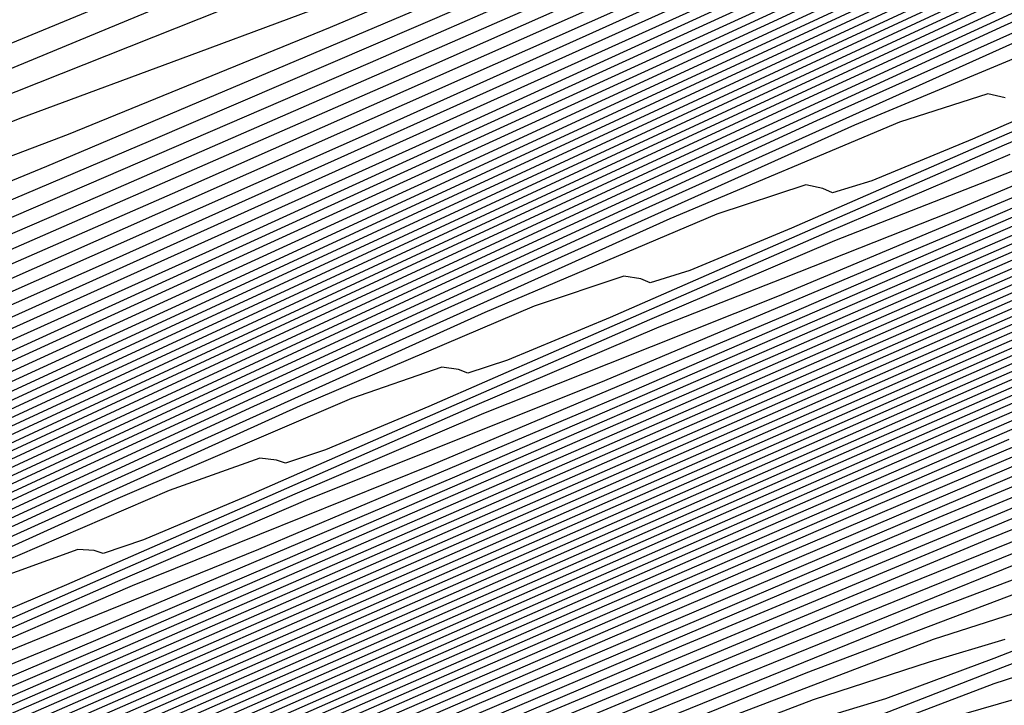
# Model space of a CAD drawing. Extents: x 3249832 to 3255657, y 13789405 to 13793316.
# Tile 446 of 656: x 3254722.84 to 3254727.08, y 13790599.49 to 13790602.44. Entities that reach past the tile are written whole.
import ezdxf

# ---------------------------------------------------------------- set-up
doc = ezdxf.new("R2010")
doc.units = 0
doc.header["$LTSCALE"] = 100
doc.header["$MEASUREMENT"] = 0
for name, color, linetype in [('GRATIO_CON', 10, 'CONTINUOUS'), ('GRATIO_ICON', 7, 'CONTINUOUS'), ('TARGETS_EAST', 7, 'CONTINUOUS')]:
    doc.layers.add(name, color=color, linetype=linetype)

# ---------------------------------------------------------------- blocks, each defined once
blk = doc.blocks.new('Gratio_032316_contours')
at = {"layer": 'GRATIO_CON', "color": 1, "linetype": 'Continuous', "flags": 128}
for points in [[(3254727.3538, 13790604.145), (3254726.6163, 13790603.8853), (3254725.1883, 13790603.3257), (3254722.7102, 13790602.3024), (3254719.8037, 13790601.083), (3254717.3362, 13790600.043), (3254715.9291, 13790599.4525), (3254715.2209, 13790599.1603), (3254714.6043, 13790598.9101), (3254713.6306, 13790598.5118), (3254712.4849, 13790598.0413), (3254711.511, 13790597.6409), (3254710.9655, 13790597.417), (3254710.7574, 13790597.3317), (3254710.7085, 13790597.3113), (3254710.6727, 13790597.295), (3254710.6313, 13790597.274), (3254710.5974, 13790597.2525), (3254710.5366, 13790597.2097), (3254710.2249, 13790597.0239), (3254709.3907, 13790596.5484), (3254707.8687, 13790595.6946), (3254705.9197, 13790594.6063), (3254703.9108, 13790593.4858)], [(3254728.191, 13790604.2665), (3254726.6217, 13790603.6047), (3254725.5273, 13790603.1622), (3254724.8569, 13790602.9162), (3254724.0988, 13790602.6397), (3254722.626, 13790602.0542), (3254720.0658, 13790600.9923), (3254717.0614, 13790599.7295), (3254714.5102, 13790598.6523)], [(3254729.0066, 13790604.5465), (3254726.9941, 13790603.6801), (3254725.3994, 13790603.0068), (3254724.288, 13790602.5551), (3254723.6084, 13790602.3019), (3254722.84, 13790602.0169), (3254721.3449, 13790601.4185), (3254718.7436, 13790600.3372), (3254715.6903, 13790599.0527)], [(3254727.8422, 13790603.9742), (3254725.7973, 13790603.0937), (3254724.1771, 13790602.4089), (3254723.0488, 13790601.9481), (3254722.3671, 13790601.6905), (3254721.6385, 13790601.4183), (3254720.2569, 13790600.8645), (3254717.8578, 13790599.8669), (3254715.0411, 13790598.6826)], [(3254729.1261, 13790604.4705), (3254726.6779, 13790603.402), (3254724.6004, 13790602.5073), (3254722.9548, 13790601.8109), (3254721.8095, 13790601.341), (3254721.1279, 13790601.08), (3254720.4531, 13790600.8265), (3254719.2234, 13790600.3335), (3254717.095, 13790599.4485)], [(3254729.7478, 13790604.6317), (3254726.874, 13790603.3594), (3254724.3491, 13790602.2574), (3254722.2067, 13790601.3346), (3254720.5102, 13790600.6151), (3254719.331, 13790600.1269), (3254718.6493, 13790599.859), (3254718.0823, 13790599.643), (3254717.1564, 13790599.2716)], [(3254728.6655, 13790604.0955), (3254725.748, 13790602.8039), (3254723.1847, 13790601.6852), (3254721.0098, 13790600.7482), (3254719.2879, 13790600.0171), (3254718.0917, 13790599.5199), (3254717.41, 13790599.2484)], [(3254727.5831, 13790603.5593), (3254724.622, 13790602.2484), (3254722.0204, 13790601.1129), (3254719.8129, 13790600.1618), (3254718.0656, 13790599.4192)], [(3254729.8432, 13790604.5263), (3254726.5007, 13790603.0231), (3254723.496, 13790601.6928), (3254720.856, 13790600.5406), (3254718.616, 13790599.5755), (3254716.8433, 13790598.8213)], [(3254727.7756, 13790603.4976), (3254724.336, 13790601.9507), (3254721.2439, 13790600.5818), (3254718.5272, 13790599.3961)], [(3254730.5027, 13790604.7005), (3254726.7418, 13790602.9832), (3254723.2547, 13790601.415), (3254720.1267, 13790600.03), (3254717.3928, 13790598.8366)], [(3254729.5212, 13790604.2101), (3254725.708, 13790602.4688), (3254722.1803, 13790600.8821), (3254719.0643, 13790599.5013), (3254716.4431, 13790598.3549)], [(3254728.5398, 13790603.7196), (3254724.6742, 13790601.9545), (3254721.1059, 13790600.3493), (3254718.0019, 13790598.9727)], [(3254730.5348, 13790604.5635), (3254726.5769, 13790602.7387), (3254722.6065, 13790600.9257), (3254718.9571, 13790599.2836), (3254715.877, 13790597.9154), (3254713.5935, 13790596.9102), (3254712.2443, 13790596.3194), (3254711.608, 13790596.0431), (3254711.3733, 13790595.9435), (3254711.276, 13790595.9038), (3254711.2386, 13790595.8905), (3254711.2305, 13790595.8915), (3254711.2305, 13790595.8915), (3254711.2002, 13790595.8814), (3254711.0122, 13790595.7836), (3254710.5101, 13790595.5083), (3254709.5985, 13790595.0007), (3254708.4243, 13790594.344), (3254707.1953, 13790593.6562), (3254705.9744, 13790592.9776), (3254704.2453, 13790592.0385), (3254701.3469, 13790590.4913), (3254696.9503, 13790588.1612), (3254692.0548, 13790585.5631)], [(3254729.6079, 13790604.0982), (3254725.6144, 13790602.2566), (3254721.6366, 13790600.4395), (3254718.0245, 13790598.8132), (3254715.0343, 13790597.4837), (3254712.8986, 13790596.5417), (3254711.7509, 13790596.0366), (3254711.3271, 13790595.8514), (3254711.2641, 13790595.8278), (3254711.2398, 13790595.8224), (3254711.0977, 13790595.7525), (3254710.7226, 13790595.5505), (3254710.7226, 13790595.5505), (3254710.0394, 13790595.1721), (3254709.133, 13790594.666), (3254708.1288, 13790594.1043), (3254707.0265, 13790593.4924), (3254705.3243, 13790592.5687), (3254702.3949, 13790591.0051), (3254697.9404, 13790588.6444), (3254692.9803, 13790586.0126), (3254688.8635, 13790583.8067)], [(3254728.6861, 13790603.6351), (3254724.692, 13790601.7921), (3254720.8023, 13790600.0129), (3254717.3934, 13790598.4756), (3254714.6586, 13790597.2582), (3254712.7454, 13790596.4137), (3254711.7227, 13790595.9628), (3254711.3453, 13790595.7968), (3254711.2895, 13790595.7746), (3254711.273, 13790595.7713), (3254711.1793, 13790595.7262), (3254710.9333, 13790595.5948), (3254710.9333, 13790595.5948), (3254710.4797, 13790595.3441), (3254709.8416, 13790594.9881), (3254709.0623, 13790594.5525), (3254708.0787, 13790594.0071), (3254706.4033, 13790593.0989), (3254703.4429, 13790591.519), (3254698.9305, 13790589.1277), (3254693.9058, 13790586.4622), (3254689.7349, 13790584.2288)], [(3254727.7642, 13790603.1719), (3254723.7697, 13790601.3277), (3254719.968, 13790599.5864), (3254716.7623, 13790598.138), (3254714.283, 13790597.0326), (3254712.5922, 13790596.2856), (3254711.6945, 13790595.8889), (3254711.3635, 13790595.7421), (3254711.3149, 13790595.7214), (3254711.3062, 13790595.7202), (3254711.2609, 13790595.7), (3254711.144, 13790595.639), (3254711.144, 13790595.639), (3254710.9199, 13790595.5161), (3254710.5502, 13790595.3102), (3254709.9958, 13790595.0006), (3254709.1308, 13790594.5218), (3254707.4823, 13790593.6291), (3254704.4908, 13790592.0328), (3254699.9206, 13790589.6109), (3254694.8312, 13790586.9117), (3254690.6062, 13790584.6509)], [(3254729.7164, 13790604.0052), (3254725.9205, 13790602.2456), (3254721.925, 13790600.3988), (3254718.2994, 13790598.7332), (3254715.5001, 13790597.4627), (3254713.5317, 13790596.5816), (3254712.2859, 13790596.0295), (3254711.6382, 13790595.7413), (3254711.3997, 13790595.6329), (3254711.3654, 13790595.6156), (3254711.3531, 13790595.6087), (3254711.2719, 13790595.565), (3254711.054, 13790595.4453), (3254711.054, 13790595.4453), (3254710.5381, 13790595.1626), (3254709.1906, 13790594.4388), (3254706.3844, 13790592.9476), (3254701.8408, 13790590.544), (3254696.6747, 13790587.8066), (3254692.349, 13790585.4951)], [(3254728.8345, 13790603.5608), (3254724.9986, 13790601.7825), (3254721.0027, 13790599.9344), (3254717.4651, 13790598.3067), (3254714.869, 13790597.1251), (3254713.156, 13790596.356), (3254712.1327, 13790595.9014), (3254711.61, 13790595.6674), (3254711.4178, 13790595.5784), (3254711.3906, 13790595.5629), (3254711.3855, 13790595.5586), (3254711.3508, 13790595.5394), (3254711.2574, 13790595.488), (3254711.2574, 13790595.488), (3254710.962, 13790595.3277), (3254709.8644, 13790594.7432), (3254707.25, 13790593.3599), (3254702.7769, 13790590.9971), (3254697.5934, 13790588.2523), (3254693.2203, 13790585.9172), (3254690.7952, 13790584.5849)], [(3254727.9526, 13790603.1164), (3254724.0768, 13790601.3194), (3254720.0804, 13790599.4699), (3254716.6309, 13790597.8801), (3254714.2379, 13790596.7874), (3254712.7804, 13790596.1306), (3254711.9794, 13790595.7737), (3254711.5817, 13790595.5945), (3254711.4356, 13790595.5255), (3254711.415, 13790595.5127), (3254711.415, 13790595.5127), (3254711.2861, 13790595.4433), (3254710.3844, 13790594.968), (3254707.9373, 13790593.6786), (3254703.5595, 13790591.3695), (3254698.4131, 13790588.6459), (3254694.0471, 13790586.3158), (3254691.6227, 13790584.9859)], [(3254730.3084, 13790604.1721), (3254727.0707, 13790602.6719), (3254723.1549, 13790600.8562), (3254719.158, 13790599.0055), (3254715.7966, 13790597.4536), (3254713.6068, 13790596.4499), (3254712.4047, 13790595.9055), (3254711.826, 13790595.6471), (3254711.5529, 13790595.5241), (3254711.4526, 13790595.4767), (3254711.4383, 13790595.468), (3254711.4383, 13790595.468), (3254711.4379, 13790595.467), (3254711.4369, 13790595.4675), (3254711.4355, 13790595.4695), (3254711.3099, 13790595.4074), (3254710.4417, 13790594.9542), (3254708.089, 13790593.7175), (3254703.8816, 13790591.4998), (3254698.9359, 13790588.883), (3254694.7403, 13790586.6439), (3254692.4106, 13790585.366)], [(3254728.6217, 13790603.3192), (3254725.3069, 13790601.783), (3254721.3112, 13790599.9299), (3254717.3134, 13790598.0766), (3254714.128, 13790596.6005), (3254712.3446, 13790595.7747), (3254711.6532, 13790595.4553), (3254711.5192, 13790595.394), (3254711.4954, 13790595.3834), (3254711.4864, 13790595.3795), (3254711.4843, 13790595.3793), (3254711.4843, 13790595.3793), (3254711.4827, 13790595.3805), (3254711.4801, 13790595.3833), (3254711.4763, 13790595.3886), (3254711.3577, 13790595.3369), (3254710.5568, 13790594.9264), (3254708.3927, 13790593.7951), (3254704.5257, 13790591.7604), (3254699.9814, 13790589.3573)], [(3254727.8206, 13790602.9123), (3254724.5674, 13790601.4046), (3254720.7057, 13790599.6135), (3254716.8813, 13790597.8399), (3254713.8626, 13790596.4391), (3254712.2024, 13790595.6672), (3254711.5911, 13790595.3814), (3254711.5038, 13790595.3394), (3254711.5028, 13790595.3395), (3254711.5003, 13790595.3422), (3254711.4961, 13790595.3486), (3254711.4961, 13790595.3486), (3254711.3814, 13790595.3017), (3254710.6143, 13790594.9125), (3254708.5445, 13790593.8339), (3254704.8478, 13790591.8906), (3254700.5042, 13790589.5944), (3254696.8199, 13790587.6284), (3254694.7742, 13790586.5063), (3254694.0373, 13790586.0614), (3254693.9526, 13790585.9574), (3254693.8949, 13790585.872), (3254693.3649, 13790585.54), (3254691.8947, 13790584.7105)], [(3254729.5021, 13790603.6456), (3254727.0294, 13790602.5099), (3254723.8613, 13790601.0416), (3254720.1745, 13790599.3316), (3254716.5643, 13790597.6566), (3254713.7307, 13790596.34), (3254712.1749, 13790595.6136), (3254711.6031, 13790595.3425), (3254711.5224, 13790595.3004), (3254711.5224, 13790595.299), (3254711.5203, 13790595.3013), (3254711.5158, 13790595.3087), (3254711.5158, 13790595.3087), (3254711.4051, 13790595.2666), (3254710.6719, 13790594.8986), (3254708.6964, 13790593.8727), (3254705.1698, 13790592.0209), (3254701.0269, 13790589.8315)], [(3254728.6941, 13790603.236), (3254726.2382, 13790602.1076), (3254723.1552, 13790600.6787), (3254719.6433, 13790599.0496), (3254716.2472, 13790597.4733), (3254713.5988, 13790596.2409), (3254712.1474, 13790595.5599), (3254711.615, 13790595.3036), (3254711.5411, 13790595.2615), (3254711.5419, 13790595.2584), (3254711.5403, 13790595.2605), (3254711.5355, 13790595.2688), (3254711.5355, 13790595.2688), (3254711.4288, 13790595.2315), (3254710.7294, 13790594.8847), (3254708.8482, 13790593.9115), (3254705.4919, 13790592.1512), (3254701.5497, 13790590.0686)], [(3254728.8206, 13790603.1964), (3254727.0782, 13790602.4168), (3254724.6557, 13790601.3029), (3254721.743, 13790599.9528), (3254718.5808, 13790598.4857), (3254715.613, 13790597.1071), (3254713.3343, 13790596.0441), (3254712.0909, 13790595.4565), (3254711.6344, 13790595.2354), (3254711.5678, 13790595.2046), (3254711.4723, 13790595.1695), (3254710.8425, 13790594.8609), (3254709.151, 13790593.9907), (3254709.151, 13790593.9907), (3254706.1358, 13790592.4122), (3254702.5952, 13790590.5428), (3254699.5927, 13790588.9411), (3254697.9256, 13790588.0266), (3254697.3251, 13790587.6641), (3254697.2562, 13790587.5793), (3254697.1911, 13790587.5), (3254696.6332, 13790587.161), (3254695.0929, 13790586.2993), (3254692.3264, 13790584.7822)], [(3254728.025, 13790602.7938), (3254726.2703, 13790602.0072), (3254723.8645, 13790600.9006), (3254721.0369, 13790599.5898), (3254718.0495, 13790598.2038), (3254715.2956, 13790596.9245), (3254713.2014, 13790595.9473), (3254712.0612, 13790595.4081), (3254711.6427, 13790595.2051), (3254711.5815, 13790595.1768), (3254711.4914, 13790595.1438), (3254710.8972, 13790594.8527), (3254709.3016, 13790594.032), (3254709.3016, 13790594.032), (3254706.4575, 13790592.5433), (3254703.1179, 13790590.78)], [(3254727.2294, 13790602.3913), (3254725.4623, 13790601.5976), (3254723.0733, 13790600.4983), (3254720.3308, 13790599.2269), (3254717.5183, 13790597.9219), (3254714.9783, 13790596.7419), (3254713.0685, 13790595.8505), (3254712.0318, 13790595.3593), (3254711.6529, 13790595.1712), (3254711.6018, 13790595.137), (3254711.6032, 13790595.1327), (3254711.6019, 13790595.1342), (3254711.5971, 13790595.1426), (3254711.5102, 13790595.1165), (3254710.9512, 13790594.8447), (3254709.4518, 13790594.0736), (3254709.4518, 13790594.0736), (3254706.7791, 13790592.6743), (3254703.6406, 13790591.0173)], [(3254727.4139, 13790602.3973), (3254726.4339, 13790601.9887), (3254724.6544, 13790601.188), (3254722.2821, 13790600.0959), (3254719.6248, 13790598.8639), (3254716.987, 13790597.64), (3254714.661, 13790596.5593), (3254712.9356, 13790595.7538), (3254712.0022, 13790595.311), (3254711.6611, 13790595.1411), (3254711.6151, 13790595.11), (3254711.6164, 13790595.106), (3254711.6149, 13790595.1075), (3254711.6102, 13790595.1155), (3254711.5288, 13790595.0911), (3254711.0056, 13790594.8367), (3254709.6022, 13790594.115), (3254709.6022, 13790594.115), (3254707.1007, 13790592.8054), (3254704.1633, 13790591.2545)], [(3254727.7074, 13790602.262), (3254726.9427, 13790601.9291), (3254726.509, 13790601.75), (3254726.3387, 13790601.6982), (3254726.2981, 13790601.7166), (3254726.2246, 13790601.7316), (3254725.8413, 13790601.6053), (3254724.8427, 13790601.1835), (3254723.0385, 13790600.3688), (3254720.6996, 13790599.2913)], [(3254727.8414, 13790602.2776), (3254726.9347, 13790601.8822), (3254726.1624, 13790601.5454), (3254725.7248, 13790601.3638), (3254725.5537, 13790601.3103), (3254725.5138, 13790601.327), (3254725.441, 13790601.3397), (3254725.0551, 13790601.2094), (3254724.0471, 13790600.7809), (3254722.2305, 13790599.9592), (3254719.9084, 13790598.8889)], [(3254727.8592, 13790602.233), (3254727.0779, 13790601.9023), (3254726.1621, 13790601.5024), (3254725.3821, 13790601.1617), (3254724.9406, 13790600.9776), (3254724.7686, 13790600.9224), (3254724.7295, 13790600.9374), (3254724.6573, 13790600.9477), (3254724.2688, 13790600.8134), (3254723.2515, 13790600.3783), (3254721.4226, 13790599.5496), (3254719.1172, 13790598.4866)], [(3254727.1034, 13790601.862), (3254726.3144, 13790601.5271), (3254725.3895, 13790601.1226), (3254724.6018, 13790600.778), (3254724.1563, 13790600.5913), (3254723.9835, 13790600.5344), (3254723.9451, 13790600.5478), (3254723.8736, 13790600.5558), (3254723.4825, 13790600.4174), (3254722.456, 13790599.9757), (3254720.6146, 13790599.14)], [(3254728.3618, 13790602.2496), (3254726.8466, 13790601.6144), (3254726.1253, 13790601.3298), (3254725.5917, 13790601.1199), (3254724.7874, 13790600.7765), (3254723.8442, 13790600.363), (3254723.0413, 13790600.0107), (3254722.5879, 13790599.8189), (3254722.4133, 13790599.7586), (3254722.3765, 13790599.7687), (3254722.3062, 13790599.7719), (3254721.91, 13790599.6255), (3254720.8648, 13790599.1706)], [(3254727.6317, 13790601.8945), (3254726.102, 13790601.2515), (3254725.3742, 13790600.9624), (3254724.8359, 13790600.7489), (3254724.0239, 13790600.4012), (3254723.0715, 13790599.9832), (3254722.261, 13790599.627), (3254721.8037, 13790599.4327)], [(3254729.6449, 13790602.7254), (3254726.9016, 13790601.5394), (3254725.3574, 13790600.8886), (3254724.6231, 13790600.5949), (3254724.08, 13790600.3779), (3254723.2604, 13790600.026), (3254722.2989, 13790599.6034), (3254721.4807, 13790599.2434)], [(3254728.9411, 13790602.3826), (3254726.1714, 13790601.1842), (3254724.6128, 13790600.5257), (3254723.872, 13790600.2275), (3254723.3242, 13790600.0069), (3254722.4969, 13790599.6507), (3254721.5263, 13790599.2236)], [(3254727.5336, 13790601.697), (3254724.7112, 13790600.474), (3254723.1236, 13790599.7999), (3254722.3697, 13790599.4925)], [(3254730.3775, 13790602.9029), (3254726.8299, 13790601.3543), (3254723.981, 13790600.1189), (3254722.379, 13790599.437)], [(3254729.7069, 13790602.5749), (3254726.1261, 13790601.0115), (3254723.2509, 13790599.7638), (3254721.6344, 13790599.0741)], [(3254729.0362, 13790602.2469), (3254725.4223, 13790600.6687), (3254722.5208, 13790599.4087), (3254720.8898, 13790598.7112), (3254720.1164, 13790598.3902), (3254719.545, 13790598.1518), (3254718.6794, 13790597.7743), (3254717.6631, 13790597.3246), (3254716.7989, 13790596.9413), (3254716.3142, 13790596.7291), (3254716.1326, 13790596.6551), (3254716.1018, 13790596.652), (3254716.0691, 13790596.6512), (3254715.8781, 13790596.5776), (3254715.3718, 13790596.3549), (3254714.3763, 13790595.892), (3254712.6501, 13790595.0404), (3254709.9349, 13790593.6372), (3254709.9349, 13790593.6372), (3254706.1804, 13790591.6376), (3254702.1699, 13790589.4693)], [(3254727.6949, 13790601.591), (3254724.0148, 13790599.9832), (3254721.0605, 13790598.6984), (3254719.4006, 13790597.9854), (3254718.6142, 13790597.6552), (3254718.0333, 13790597.4097), (3254717.1525, 13790597.0238), (3254716.1178, 13790596.5649), (3254715.2384, 13790596.174), (3254714.7458, 13790595.9567), (3254714.5624, 13790595.8792), (3254714.5332, 13790595.8729), (3254714.5126, 13790595.8724), (3254714.3927, 13790595.8262), (3254714.075, 13790595.6864), (3254713.4228, 13790595.381), (3254712.1474, 13790594.7423), (3254709.9217, 13790593.5786), (3254709.9217, 13790593.5786), (3254706.6321, 13790591.8169), (3254703.0175, 13790589.8588)], [(3254730.6465, 13790602.8499), (3254727.0243, 13790601.263), (3254723.3111, 13790599.6404), (3254720.3304, 13790598.3433)], [(3254730.0083, 13790602.5362), (3254726.3537, 13790600.935), (3254722.6073, 13790599.2977), (3254719.6002, 13790597.9882), (3254717.9113, 13790597.2596), (3254717.112, 13790596.9203), (3254716.5216, 13790596.6677), (3254715.6254, 13790596.2733), (3254714.5722, 13790595.8059), (3254713.6768, 13790595.4086), (3254713.1684, 13790595.1856), (3254712.9349, 13790595.0852), (3254712.7788, 13790595.0174), (3254712.5488, 13790594.9129), (3254712.2789, 13790594.7885), (3254712.0491, 13790594.6821), (3254712.0491, 13790594.6821), (3254711.8403, 13790594.5792), (3254711.2364, 13790594.2556), (3254709.7218, 13790593.4342), (3254707.0257, 13790591.97), (3254703.8556, 13790590.2445)], [(3254729.37, 13790602.2224), (3254725.683, 13790600.6071), (3254721.9036, 13790598.9549), (3254718.8701, 13790597.6331), (3254717.1667, 13790596.8967), (3254716.3609, 13790596.5529), (3254715.7658, 13790596.2967), (3254714.8619, 13790595.898), (3254713.7998, 13790595.4257), (3254712.8972, 13790595.0235), (3254712.3907, 13790594.7984), (3254712.1916, 13790594.7105), (3254712.13, 13790594.6835), (3254712.0679, 13790594.6553), (3254711.9947, 13790594.6216), (3254711.9318, 13790594.5926), (3254711.9318, 13790594.5926), (3254711.8201, 13790594.5353), (3254711.2789, 13790594.243), (3254709.8467, 13790593.4662), (3254707.2898, 13790592.0776), (3254704.2836, 13790590.4413), (3254701.7311, 13790589.0438)], [(3254728.0935, 13790601.5949), (3254724.3417, 13790599.9511), (3254720.4961, 13790598.2694), (3254717.4098, 13790596.9228), (3254715.6856, 13790596.1745), (3254714.923, 13790595.8467), (3254714.4712, 13790595.6516), (3254713.8255, 13790595.3666), (3254713.0664, 13790595.0289), (3254712.4208, 13790594.7411), (3254712.4208, 13790594.7411), (3254711.9921, 13790594.5435), (3254711.3887, 13790594.2294), (3254710.0957, 13790593.5297), (3254707.8179, 13790592.2928), (3254705.1398, 13790590.8351), (3254702.8658, 13790589.5901), (3254701.5006, 13790588.8294), (3254700.3504, 13790588.1769), (3254698.4216, 13790587.0943), (3254695.0835, 13790585.2402), (3254691.1578, 13790583.0598)], [(3254727.4553, 13790601.2812), (3254723.6711, 13790599.6231), (3254719.7923, 13790597.9266), (3254716.6797, 13790596.5677), (3254714.9459, 13790595.8138), (3254714.2115, 13790595.4969), (3254713.849, 13790595.3403), (3254713.3639, 13790595.1261), (3254712.7935, 13790594.8724), (3254712.3082, 13790594.6561), (3254712.3082, 13790594.6561), (3254711.973, 13790594.5008), (3254711.4311, 13790594.2169), (3254710.2205, 13790593.5616), (3254708.082, 13790592.4004), (3254705.5678, 13790591.0319), (3254703.4331, 13790589.8632), (3254702.1447, 13790589.1453), (3254701.0168, 13790588.5062), (3254699.0756, 13790587.4179), (3254695.7086, 13790585.5484), (3254691.7488, 13790583.3497)], [(3254729.8748, 13790602.3099), (3254726.817, 13790600.9674), (3254723.0005, 13790599.2951), (3254719.0886, 13790597.5838), (3254715.9495, 13790596.2126), (3254714.2062, 13790595.4531), (3254713.5, 13790595.1471), (3254713.2268, 13790595.0289), (3254712.9023, 13790594.8857), (3254712.5206, 13790594.716), (3254712.1956, 13790594.5712), (3254712.1956, 13790594.5712), (3254711.9539, 13790594.4581), (3254711.4735, 13790594.2045), (3254710.3453, 13790593.5936), (3254708.3462, 13790592.508), (3254705.9959, 13790591.2288), (3254704.0004, 13790590.1363), (3254702.7887, 13790589.4612), (3254701.6833, 13790588.8355), (3254699.7297, 13790587.7415), (3254696.3336, 13790585.8567), (3254692.3397, 13790583.6396)], [(3254729.2625, 13790602.0076), (3254726.1788, 13790600.6537), (3254722.3298, 13790598.9672), (3254718.3848, 13790597.2411), (3254715.2194, 13790595.8575), (3254713.4666, 13790595.0924), (3254712.7885, 13790594.7973), (3254712.6046, 13790594.7176), (3254712.4407, 13790594.6452), (3254712.2478, 13790594.5595), (3254712.083, 13790594.4863), (3254712.083, 13790594.4863), (3254711.9348, 13790594.4153), (3254711.5159, 13790594.192), (3254710.4702, 13790593.6255), (3254708.6103, 13790592.6157), (3254706.424, 13790591.4257), (3254704.5677, 13790590.4094), (3254703.4328, 13790589.7771), (3254702.3497, 13790589.1649), (3254700.3838, 13790588.0651), (3254696.9586, 13790586.165), (3254692.9307, 13790583.9295), (3254689.5148, 13790582.0184)], [(3254728.075, 13790601.4191), (3254725.0273, 13790600.0809), (3254721.271, 13790598.4348), (3254717.4449, 13790596.7603), (3254714.384, 13790595.4213), (3254712.6952, 13790594.6825), (3254712.073, 13790594.4101), (3254711.9841, 13790594.3711), (3254711.9839, 13790594.3712), (3254711.9831, 13790594.3715), (3254711.9816, 13790594.3716), (3254711.9327, 13790594.3461), (3254711.6047, 13790594.169), (3254710.7195, 13790593.6892), (3254710.7195, 13790593.6892), (3254709.1385, 13790592.8309), (3254707.2801, 13790591.8194), (3254705.7023, 13790590.9556), (3254704.7208, 13790590.4089), (3254703.6825, 13790589.8235), (3254701.6919, 13790588.7124), (3254698.2087, 13790586.7815), (3254694.1126, 13790584.5093), (3254690.6385, 13790582.5672)], [(3254727.5005, 13790601.1333), (3254724.5166, 13790599.8229), (3254720.8886, 13790598.2329), (3254717.2183, 13790596.6264), (3254714.2915, 13790595.3459), (3254712.6779, 13790594.6395), (3254712.0835, 13790594.3789), (3254711.9985, 13790594.3415), (3254711.9981, 13790594.3419), (3254711.9971, 13790594.3425), (3254711.9953, 13790594.3429), (3254711.9505, 13790594.3199), (3254711.6513, 13790594.1585), (3254710.8441, 13790593.7211), (3254710.8441, 13790593.7211), (3254709.4025, 13790592.9385), (3254707.7082, 13790592.0163), (3254706.2696, 13790591.2287), (3254705.3649, 13790590.7248), (3254704.3489, 13790590.1529), (3254702.3459, 13790589.036), (3254698.8337, 13790587.0898), (3254694.7036, 13790584.7992), (3254691.2003, 13790582.8416)], [(3254729.3867, 13790601.9249), (3254726.926, 13790600.8474), (3254724.0059, 13790599.565), (3254720.5062, 13790598.0309), (3254716.9917, 13790596.4925), (3254714.199, 13790595.2705), (3254712.6606, 13790594.5966), (3254712.094, 13790594.3478), (3254712.0129, 13790594.312), (3254712.0123, 13790594.3125), (3254712.011, 13790594.3135), (3254712.009, 13790594.3143), (3254711.9683, 13790594.2937), (3254711.6978, 13790594.148), (3254710.9687, 13790593.7529), (3254710.9687, 13790593.7529), (3254709.6666, 13790593.0461), (3254708.1362, 13790592.2132), (3254706.837, 13790591.5019), (3254706.0089, 13790591.0407), (3254705.0153, 13790590.4822), (3254703, 13790589.3596)], [(3254728.8, 13790601.6338), (3254726.3515, 13790600.5616), (3254723.4953, 13790599.307), (3254720.1238, 13790597.829), (3254716.7651, 13790596.3587), (3254714.1065, 13790595.195), (3254712.6433, 13790594.5537), (3254712.1044, 13790594.3166), (3254712.0273, 13790594.2825), (3254712.0265, 13790594.2832), (3254712.0249, 13790594.2845), (3254712.0228, 13790594.2857), (3254711.986, 13790594.2676), (3254711.7444, 13790594.1376), (3254711.0932, 13790593.7848), (3254711.0932, 13790593.7848), (3254709.9307, 13790593.1537), (3254708.5643, 13790592.4101), (3254707.4043, 13790591.775), (3254706.653, 13790591.3566), (3254705.6817, 13790590.8115), (3254703.6541, 13790589.6833)], [(3254727.6266, 13790601.0515), (3254725.2025, 13790599.99), (3254722.4739, 13790598.7911), (3254719.3589, 13790597.4252), (3254716.312, 13790596.091), (3254713.9215, 13790595.0442), (3254712.6087, 13790594.4678), (3254712.1253, 13790594.2544), (3254712.0561, 13790594.2234), (3254712.0547, 13790594.2244), (3254712.0525, 13790594.2265), (3254712.0498, 13790594.2283), (3254712.0498, 13790594.2283), (3254712.0212, 13790594.2151), (3254711.8372, 13790594.1165), (3254711.3423, 13790593.8485), (3254710.4587, 13790593.3689), (3254709.4204, 13790592.8038), (3254708.5389, 13790592.3212), (3254707.9411, 13790591.9884), (3254707.0145, 13790591.4702), (3254704.9622, 13790590.3305), (3254701.3338, 13790588.3229)], [(3254729.3892, 13790601.7773), (3254727.0398, 13790600.7603), (3254724.6281, 13790599.7042), (3254721.9633, 13790598.5332), (3254718.9765, 13790597.2233), (3254716.0854, 13790595.9571), (3254713.829, 13790594.9687), (3254712.5914, 13790594.4249), (3254712.1358, 13790594.2232), (3254712.0705, 13790594.1939), (3254712.0691, 13790594.1951), (3254712.0666, 13790594.1975), (3254712.0638, 13790594.1998), (3254712.0392, 13790594.189), (3254711.8839, 13790594.1061), (3254711.4669, 13790593.8804), (3254711.4669, 13790593.8804), (3254710.7228, 13790593.4765), (3254709.8485, 13790593.0007), (3254709.1062, 13790592.5943), (3254708.5851, 13790592.3043), (3254707.681, 13790591.7995), (3254705.6162, 13790590.6541), (3254701.9588, 13790588.6311)], [(3254728.8165, 13790601.4922), (3254726.4531, 13790600.4692), (3254724.0536, 13790599.4184), (3254721.4526, 13790598.2752), (3254718.5941, 13790597.0214), (3254715.8588, 13790595.8233), (3254713.7365, 13790594.8933), (3254712.574, 13790594.382), (3254712.1462, 13790594.1921), (3254712.0848, 13790594.1643), (3254712.0829, 13790594.1657), (3254712.08, 13790594.1684), (3254712.0769, 13790594.1711), (3254712.0564, 13790594.1627), (3254711.9301, 13790594.0955), (3254711.5913, 13790593.9122), (3254711.5913, 13790593.9122), (3254710.9868, 13790593.5841), (3254710.2765, 13790593.1975), (3254709.6735, 13790592.8674), (3254709.2292, 13790592.6203), (3254708.3474, 13790592.1289), (3254706.2703, 13790590.9778), (3254702.5839, 13790588.9394)], [(3254728.2439, 13790601.2071), (3254725.8664, 13790600.178), (3254723.4791, 13790599.1326)], [(3254727.0986, 13790600.6369), (3254724.693, 13790599.5957), (3254722.3301, 13790598.5609)], [(3254729.0119, 13790601.4092), (3254726.5259, 13790600.3518), (3254724.1062, 13790599.3046)], [(3254728.4581, 13790601.1322), (3254725.9533, 13790600.0668), (3254723.5195, 13790599.0134), (3254721.1811, 13790597.9893), (3254718.8992, 13790596.9855), (3254716.682, 13790596.0119), (3254714.7258, 13790595.154), (3254713.274, 13790594.5161), (3254712.4875, 13790594.1673), (3254712.1986, 13790594.0362), (3254712.1568, 13790594.0159), (3254712.154, 13790594.0172), (3254712.1496, 13790594.0208), (3254712.1454, 13790594.025), (3254712.1454, 13790594.025), (3254712.1424, 13790594.0282), (3254712.1406, 13790594.0302), (3254712.1397, 13790594.0313), (3254712.0294, 13790593.9709), (3254711.2596, 13790593.5459), (3254709.1704, 13790592.3925), (3254705.4322, 13790590.3282), (3254701.0369, 13790587.8958)], [(3254727.9043, 13790600.8552), (3254725.3806, 13790599.7817), (3254722.9328, 13790598.7223), (3254720.6067, 13790597.7035), (3254718.3886, 13790596.7275), (3254716.2996, 13790595.81), (3254714.4992, 13790595.0201), (3254713.1815, 13790594.4407), (3254712.4703, 13790594.1244), (3254712.2093, 13790594.0047), (3254712.1722, 13790593.9853), (3254712.1704, 13790593.9856), (3254712.1669, 13790593.9885), (3254712.1629, 13790593.9927), (3254712.1629, 13790593.9927), (3254712.1592, 13790593.9971), (3254712.1562, 13790594.0008), (3254712.1542, 13790594.0033), (3254712.0466, 13790593.9452), (3254711.2994, 13790593.5325), (3254709.272, 13790592.4126), (3254705.6441, 13790590.4089), (3254701.3784, 13790588.0481)], [(3254729.1474, 13790601.2807), (3254726.7967, 13790600.3012), (3254724.2353, 13790599.2115), (3254721.7594, 13790598.14), (3254719.4577, 13790597.1319), (3254717.3672, 13790596.2116), (3254715.5348, 13790595.4061), (3254714.0461, 13790594.7524), (3254712.9965, 13790594.2898), (3254712.4356, 13790594.0386), (3254712.2297, 13790593.9434), (3254712.1993, 13790593.9293), (3254712.195, 13790593.9336), (3254712.1891, 13790593.9407), (3254712.1839, 13790593.9467), (3254712.1839, 13790593.9467), (3254712.0812, 13790593.8936), (3254711.3791, 13790593.5056), (3254709.4751, 13790592.4528), (3254706.0678, 13790590.5702), (3254702.0613, 13790588.3526)], [(3254728.6107, 13790601.0112), (3254726.2429, 13790600.0242), (3254723.6627, 13790598.9264), (3254721.1727, 13790597.8488), (3254718.8832, 13790596.846), (3254716.8566, 13790595.9536), (3254715.1524, 13790595.2042), (3254713.8195, 13790594.6186), (3254712.9039, 13790594.2144), (3254712.4183, 13790593.9958), (3254712.2402, 13790593.9124), (3254712.2137, 13790593.9002), (3254712.2092, 13790593.9051), (3254712.203, 13790593.913), (3254712.1976, 13790593.9195), (3254712.1976, 13790593.9195), (3254712.0982, 13790593.8681), (3254711.4189, 13790593.4922), (3254709.5766, 13790592.4729), (3254706.2796, 13790590.6509), (3254702.4028, 13790588.5048)], [(3254728.0741, 13790600.7417), (3254725.689, 13790599.7472), (3254723.09, 13790598.6413), (3254720.5859, 13790597.5577), (3254718.3087, 13790596.5602), (3254716.3459, 13790595.6957), (3254714.7699, 13790595.0024), (3254713.5927, 13790594.485), (3254712.811, 13790594.1398), (3254712.4001, 13790593.9549), (3254712.2492, 13790593.8846), (3254712.2264, 13790593.8747), (3254712.222, 13790593.8798), (3254712.216, 13790593.8873), (3254712.2109, 13790593.8932), (3254712.2109, 13790593.8932), (3254712.115, 13790593.8429), (3254711.4587, 13790593.4788), (3254709.6782, 13790592.493), (3254706.4915, 13790590.7315), (3254702.7443, 13790588.6571)], [(3254727.5374, 13790600.4722), (3254725.1352, 13790599.4702), (3254722.5174, 13790598.3563), (3254719.9992, 13790597.2665), (3254717.7342, 13790596.2744), (3254715.8352, 13790595.4377), (3254714.3875, 13790594.8005), (3254713.366, 13790594.3514), (3254712.7181, 13790594.0653), (3254712.3818, 13790593.9141), (3254712.2583, 13790593.8567), (3254712.2392, 13790593.8493), (3254712.2347, 13790593.8544), (3254712.2289, 13790593.8616), (3254712.2242, 13790593.8669), (3254712.2242, 13790593.8669), (3254712.1318, 13790593.8176), (3254711.4985, 13790593.4654), (3254709.7798, 13790592.5131), (3254706.7034, 13790590.8122), (3254703.0858, 13790588.8094)], [(3254728.3201, 13790600.6841), (3254726.4641, 13790599.9332), (3254724.0276, 13790598.9161), (3254721.3721, 13790597.7861), (3254718.8258, 13790596.6842), (3254716.5852, 13790595.7028), (3254714.8139, 13790594.9218), (3254713.6227, 13790594.3967), (3254712.9126, 13790594.0842), (3254712.5323, 13790593.9163), (3254712.3454, 13790593.8323), (3254712.2764, 13790593.801), (3254712.2646, 13790593.7983), (3254712.2603, 13790593.8037), (3254712.2549, 13790593.8102), (3254712.2508, 13790593.8143), (3254712.2508, 13790593.8143), (3254712.1655, 13790593.7672), (3254711.5781, 13790593.4387), (3254709.9829, 13790592.5533), (3254707.1271, 13790590.9735), (3254703.7687, 13790589.1139)], [(3254727.7962, 13790600.4207), (3254725.9274, 13790599.6638), (3254723.4738, 13790598.6391), (3254720.7994, 13790597.501), (3254718.2391, 13790596.3931), (3254716.0108, 13790595.417), (3254714.3032, 13790594.6639), (3254713.2402, 13790594.1949), (3254712.6859, 13790593.9506), (3254712.4394, 13790593.8418), (3254712.3272, 13790593.7915), (3254712.2854, 13790593.7731), (3254712.2774, 13790593.7728), (3254712.273, 13790593.7783), (3254712.2679, 13790593.7845), (3254712.2641, 13790593.788), (3254712.2641, 13790593.788), (3254712.1824, 13790593.742), (3254711.6179, 13790593.4253), (3254710.0844, 13790592.5734), (3254707.339, 13790591.0542), (3254704.1102, 13790589.2662)], [(3254727.2723, 13790600.1574), (3254725.3908, 13790599.3943), (3254722.92, 13790598.3621), (3254720.2268, 13790597.2159), (3254717.6524, 13790596.1019), (3254715.4363, 13790595.1312), (3254713.7925, 13790594.4059), (3254712.8578, 13790593.993), (3254712.4592, 13790593.817), (3254712.3465, 13790593.7673), (3254712.309, 13790593.7506), (3254712.2944, 13790593.7453), (3254712.2901, 13790593.7474), (3254712.2858, 13790593.753), (3254712.2809, 13790593.7588), (3254712.2774, 13790593.7617), (3254712.2774, 13790593.7617), (3254712.1992, 13790593.7168), (3254711.6576, 13790593.4119), (3254710.186, 13790592.5935), (3254707.5508, 13790591.1348), (3254704.4517, 13790589.4184), (3254701.8214, 13790587.9539)], [(3254727.8072, 13790600.2934), (3254726.7484, 13790599.8941), (3254724.8561, 13790599.1257), (3254722.3819, 13790598.0921), (3254719.7073, 13790596.9544), (3254717.1838, 13790595.8632), (3254715.044, 13790594.9278), (3254713.4912, 13790594.2469), (3254712.6507, 13790593.8829), (3254712.338, 13790593.7523), (3254712.2908, 13790593.7353), (3254712.2908, 13790593.7353), (3254712.2161, 13790593.6915), (3254711.6974, 13790593.3986), (3254710.2876, 13790592.6136), (3254707.7627, 13790591.2155), (3254704.7932, 13790589.5707), (3254702.2728, 13790588.1673)], [(3254727.2696, 13790599.9349), (3254726.7726, 13790599.7752), (3254725.7006, 13790599.3675), (3254723.7906, 13790598.5902), (3254721.3374, 13790597.5659), (3254718.7749, 13790596.4783), (3254716.4834, 13790595.4901), (3254714.6282, 13790594.6806), (3254713.3211, 13790594.1082), (3254712.6186, 13790593.805), (3254712.357, 13790593.6966), (3254712.3175, 13790593.6822), (3254712.3175, 13790593.6822), (3254712.2498, 13790593.6409), (3254711.777, 13790593.3718), (3254710.4907, 13790592.6538), (3254708.1864, 13790591.3768), (3254705.4761, 13790589.8752), (3254703.1757, 13790588.5943)], [(3254727.0807, 13790599.7752), (3254726.7549, 13790599.6786), (3254726.2553, 13790599.5161), (3254725.1767, 13790599.1041), (3254723.2579, 13790598.3224), (3254720.8151, 13790597.3029), (3254718.3087, 13790596.2403), (3254716.1333, 13790595.3034), (3254714.4209, 13790594.5562), (3254713.238, 13790594.0364), (3254712.6066, 13790593.7608), (3254712.3723, 13790593.6619), (3254712.3364, 13790593.6517), (3254712.3332, 13790593.6561), (3254712.3307, 13790593.6587), (3254712.3297, 13790593.6577), (3254712.3297, 13790593.6577), (3254712.2663, 13790593.6163), (3254711.8167, 13790593.3585), (3254710.5922, 13790592.6739), (3254708.3983, 13790591.4575), (3254705.8176, 13790590.0275), (3254703.6272, 13790588.8077)], [(3254727.5778, 13790599.9064), (3254727.0341, 13790599.6935), (3254726.5674, 13790599.5209), (3254726.2401, 13790599.4223), (3254725.738, 13790599.257), (3254724.6527, 13790598.8408), (3254722.7252, 13790598.0547), (3254720.2928, 13790597.0398), (3254717.8425, 13790596.0023), (3254715.783, 13790595.117), (3254714.2124, 13790594.4333), (3254713.151, 13790593.9696), (3254712.5865, 13790593.7271), (3254712.376, 13790593.6409), (3254712.3443, 13790593.6291), (3254712.3443, 13790593.6291), (3254712.2835, 13790593.5903), (3254711.8566, 13790593.345), (3254710.6938, 13790592.694), (3254708.6101, 13790591.5381), (3254706.1591, 13790590.1797), (3254704.0786, 13790589.0212)], [(3254727.5381, 13790599.8339), (3254727.0707, 13790599.656), (3254726.5235, 13790599.4412), (3254726.0541, 13790599.2667), (3254725.7253, 13790599.166), (3254725.2207, 13790598.9979), (3254724.1288, 13790598.5775), (3254722.1925, 13790597.787), (3254719.7706, 13790596.7767), (3254717.3762, 13790595.7642), (3254715.4328, 13790594.9304), (3254714.0045, 13790594.3097), (3254713.066, 13790593.9002), (3254712.5704, 13790593.6882), (3254712.3855, 13790593.613), (3254712.3576, 13790593.6025), (3254712.3576, 13790593.6025), (3254712.3004, 13790593.565), (3254711.8964, 13790593.3317), (3254710.7953, 13790592.7141), (3254708.822, 13790591.6188), (3254706.5006, 13790590.332), (3254704.5301, 13790589.2347), (3254703.4347, 13790588.6126)], [(3254727.1275, 13790599.5185), (3254726.8283, 13790599.4336)]]:
    blk.add_lwpolyline(points, dxfattribs=at)
at = {"layer": 'GRATIO_ICON', "color": 7, "linetype": 'Continuous', "flags": 128}
for points in [[(3254727.844, 13790604.2027), (3254726.7666, 13790603.7692), (3254726.1054, 13790603.5306), (3254725.3575, 13790603.2625), (3254723.9072, 13790602.69), (3254721.388, 13790601.6473), (3254718.4326, 13790600.4062), (3254715.9232, 13790599.3477), (3254714.5008, 13790598.7492), (3254713.841, 13790598.4753), (3254713.3781, 13790598.287), (3254712.6818, 13790598.0018), (3254711.8628, 13790597.664), (3254711.1674, 13790597.3741), (3254710.7445, 13790597.188), (3254710.354, 13790596.9829), (3254709.6589, 13790596.5916), (3254708.4219, 13790595.8986), (3254706.8061, 13790594.9968), (3254705.0746, 13790594.0309), (3254703.4663, 13790593.1324)], [(3254728, 13790603.915), (3254725.5135, 13790602.8297), (3254723.4035, 13790601.921), (3254721.7325, 13790601.213), (3254720.5703, 13790600.734), (3254719.8886, 13790600.4695), (3254719.2677, 13790600.2348), (3254718.1899, 13790599.8025), (3254716.3323, 13790599.0301)], [(3254728.8094, 13790604.0119), (3254725.4184, 13790602.4869), (3254722.3699, 13790601.1373), (3254719.6916, 13790599.9684), (3254717.4192, 13790598.9891)], [(3254727.5583, 13790603.2291), (3254723.6403, 13790601.4401), (3254720.0315, 13790599.8164), (3254716.9394, 13790598.444), (3254714.5434, 13790597.3918), (3254712.9565, 13790596.7009), (3254712.0277, 13790596.3014), (3254711.5399, 13790596.0958), (3254711.2997, 13790595.9973), (3254711.2089, 13790595.9628), (3254711.1932, 13790595.9602), (3254711.1932, 13790595.9602), (3254711.1575, 13790595.9443), (3254710.9247, 13790595.817), (3254710.2968, 13790595.4672), (3254709.1575, 13790594.8296), (3254707.7156, 13790594.022), (3254706.2619, 13790593.2081), (3254704.9223, 13790592.4629), (3254703.1664, 13790591.5083), (3254700.299, 13790589.9775), (3254695.9602, 13790587.6779), (3254691.1293, 13790585.1136)], [(3254730.5983, 13790604.4497), (3254726.8424, 13790602.7088), (3254722.8474, 13790600.8632), (3254719.1337, 13790599.1598), (3254716.1312, 13790597.8003), (3254713.9073, 13790596.8071), (3254712.4391, 13790596.1575), (3254711.6664, 13790595.8151), (3254711.3816, 13790595.6874), (3254711.3403, 13790595.6683), (3254711.3207, 13790595.6589), (3254711.193, 13790595.5906), (3254710.8505, 13790595.4026), (3254710.8505, 13790595.4026), (3254710.1142, 13790594.9976), (3254708.5168, 13790594.1344), (3254705.5187, 13790592.5354), (3254700.9048, 13790590.0909), (3254695.756, 13790587.3608), (3254691.4776, 13790585.073)], [(3254729.4651, 13790603.7457), (3254726.1888, 13790602.2275), (3254722.233, 13790600.3931), (3254718.2357, 13790598.541), (3254714.9623, 13790597.027), (3254712.9757, 13790596.1123), (3254712.0289, 13790595.6804), (3254711.6726, 13790595.5206), (3254711.5242, 13790595.4538), (3254711.4695, 13790595.4281), (3254711.4613, 13790595.4236), (3254711.4613, 13790595.4236), (3254711.4603, 13790595.4237), (3254711.4585, 13790595.4254), (3254711.4559, 13790595.4291), (3254711.3338, 13790595.3721), (3254710.4993, 13790594.9403), (3254708.2409, 13790593.7563), (3254704.2036, 13790591.6301), (3254699.4586, 13790589.1201), (3254695.4335, 13790586.9721), (3254693.1984, 13790585.7461), (3254692.3933, 13790585.26)], [(3254727.8862, 13790602.8264), (3254725.447, 13790601.7053), (3254722.4491, 13790600.3157), (3254719.1121, 13790598.7676), (3254715.9302, 13790597.29), (3254713.4668, 13790596.1418), (3254712.1197, 13790595.5068), (3254711.6248, 13790595.2687), (3254711.5525, 13790595.2359), (3254711.452, 13790595.1983), (3254710.787, 13790594.8709), (3254709.0001, 13790593.9502), (3254709.0001, 13790593.9502), (3254705.814, 13790592.2814), (3254702.0724, 13790590.3057), (3254698.8995, 13790588.6129), (3254697.1378, 13790587.6465), (3254696.5032, 13790587.2634), (3254696.4303, 13790587.1738), (3254696.3671, 13790587.093), (3254695.8161, 13790586.7558), (3254694.2934, 13790585.9021), (3254691.5575, 13790584.4009)], [(3254727.0825, 13790602.1062), (3254727.0083, 13790602.1236), (3254726.6276, 13790602.0013), (3254725.6383, 13790601.5861), (3254723.8464, 13790600.7784), (3254721.4909, 13790599.6936), (3254718.9187, 13790598.5009), (3254716.4558, 13790597.3581), (3254714.3436, 13790596.3767), (3254712.8027, 13790595.657), (3254711.9725, 13790595.2626), (3254711.6693, 13790595.111), (3254711.6285, 13790595.0829), (3254711.6295, 13790595.0793), (3254711.6279, 13790595.0808), (3254711.6234, 13790595.0883), (3254711.5475, 13790595.0657), (3254711.06, 13790594.8287), (3254709.7527, 13790594.1564), (3254709.7527, 13790594.1564), (3254707.4224, 13790592.9364), (3254704.686, 13790591.4917), (3254702.3655, 13790590.2537)], [(3254727.5913, 13790601.9773), (3254726.8764, 13790601.6973), (3254726.3476, 13790601.491), (3254725.5509, 13790601.1518), (3254724.6168, 13790600.7428), (3254723.8215, 13790600.3944), (3254723.3721, 13790600.2051), (3254723.1984, 13790600.1465), (3254723.1608, 13790600.1583), (3254723.0899, 13790600.1638), (3254722.6963, 13790600.0214), (3254721.6604, 13790599.5732), (3254719.8066, 13790598.7304)], [(3254728.2374, 13790602.0398), (3254725.4413, 13790600.8291), (3254723.8682, 13790600.1628), (3254723.1209, 13790599.86), (3254722.5683, 13790599.6359), (3254721.7334, 13790599.2754)], [(3254728.3656, 13790601.919), (3254724.7186, 13790600.326), (3254721.7906, 13790599.0535), (3254720.1452, 13790598.3483), (3254719.3653, 13790598.0227), (3254718.7891, 13790597.7807), (3254717.9159, 13790597.399), (3254716.8905, 13790596.9447), (3254716.0187, 13790596.5576), (3254715.53, 13790596.3429), (3254715.3475, 13790596.2672), (3254715.3175, 13790596.2625), (3254715.2909, 13790596.2618), (3254715.1354, 13790596.2019), (3254714.7234, 13790596.0206), (3254713.8996, 13790595.6365), (3254712.3987, 13790594.8914), (3254709.9283, 13790593.6079), (3254709.9283, 13790593.6079), (3254706.4063, 13790591.7272), (3254702.5937, 13790589.664)], [(3254728.7318, 13790601.9087), (3254725.0124, 13790600.2791), (3254721.1998, 13790598.6121), (3254718.1399, 13790597.278), (3254716.4252, 13790596.5352), (3254715.6345, 13790596.1965), (3254715.0934, 13790595.963), (3254714.2871, 13790595.607), (3254713.3392, 13790595.1854), (3254712.5334, 13790594.826), (3254712.5334, 13790594.826), (3254712.0112, 13790594.5863), (3254711.3463, 13790594.2419), (3254709.9709, 13790593.4978), (3254707.5538, 13790592.1852), (3254704.7117, 13790590.6382), (3254702.2984, 13790589.317), (3254700.8566, 13790588.5135), (3254699.684, 13790587.8475), (3254697.7675, 13790586.7706), (3254694.4585, 13790584.9319), (3254690.5669, 13790582.7699)], [(3254728.6502, 13790601.7052), (3254725.5405, 13790600.34), (3254721.6592, 13790598.6392), (3254717.6811, 13790596.8983), (3254714.4893, 13790595.5024), (3254712.7269, 13790594.7317), (3254712.077, 13790594.4476), (3254711.9824, 13790594.4062), (3254711.9792, 13790594.4048), (3254711.9749, 13790594.403), (3254711.9704, 13790594.4013), (3254711.9704, 13790594.4013), (3254711.9157, 13790594.3726), (3254711.5582, 13790594.1795), (3254710.595, 13790593.6574), (3254708.8744, 13790592.7233), (3254706.852, 13790591.6226), (3254705.135, 13790590.6825), (3254704.0768, 13790590.093), (3254703.0161, 13790589.4942), (3254701.0378, 13790588.3888), (3254697.5836, 13790586.4732), (3254693.5217, 13790584.2194), (3254690.0766, 13790582.2928)], [(3254728.2133, 13790601.3426), (3254725.777, 13790600.2758), (3254722.9846, 13790599.0491), (3254719.7414, 13790597.6271), (3254716.5386, 13790596.2248), (3254714.014, 13790595.1196), (3254712.626, 13790594.5108), (3254712.1149, 13790594.2855), (3254712.0418, 13790594.2529), (3254712.0407, 13790594.2538), (3254712.0389, 13790594.2555), (3254712.0365, 13790594.2571), (3254712.0038, 13790594.2414), (3254711.7909, 13790594.1271), (3254711.2178, 13790593.8166), (3254711.2178, 13790593.8166), (3254710.1947, 13790593.2613), (3254708.9923, 13790592.6069), (3254707.9716, 13790592.0481), (3254707.297, 13790591.6725), (3254706.3481, 13790591.1409), (3254704.3081, 13790590.0069), (3254700.7088, 13790588.0146)], [(3254727.6712, 13790600.922), (3254725.2797, 13790599.8869), (3254722.9046, 13790598.8467)], [(3254727.3505, 13790600.5782), (3254724.808, 13790599.4966), (3254722.3461, 13790598.4311), (3254720.0322, 13790597.4177), (3254717.8779, 13790596.4696), (3254715.9172, 13790595.6081), (3254714.2726, 13790594.8863), (3254713.089, 13790594.3652), (3254712.453, 13790594.0814), (3254712.2201, 13790593.9733), (3254712.1876, 13790593.9548), (3254712.1868, 13790593.954), (3254712.1843, 13790593.9561), (3254712.1805, 13790593.9604), (3254712.1805, 13790593.9604), (3254712.1761, 13790593.966), (3254712.1718, 13790593.9715), (3254712.1687, 13790593.9754), (3254712.0638, 13790593.9195), (3254711.3393, 13790593.519), (3254709.3735, 13790592.4327), (3254705.8559, 13790590.4896), (3254701.7199, 13790588.2003)], [(3254728.844, 13790600.9474), (3254727.0007, 13790600.2027), (3254724.5814, 13790599.1932), (3254721.9447, 13790598.0712), (3254719.4125, 13790596.9754), (3254717.1597, 13790595.9886), (3254715.3246, 13790595.1798), (3254714.0051, 13790594.5986), (3254713.1393, 13790594.2178), (3254712.6252, 13790593.9908), (3254712.3636, 13790593.8732), (3254712.2673, 13790593.8289), (3254712.2519, 13790593.8238), (3254712.2475, 13790593.8291), (3254712.2419, 13790593.8359), (3254712.2375, 13790593.8406), (3254712.2375, 13790593.8406), (3254712.1487, 13790593.7924), (3254711.5383, 13790593.4521), (3254709.8813, 13790592.5332), (3254706.9152, 13790590.8929), (3254703.4273, 13790588.9616)], [(3254727.2899, 13790600.0343), (3254726.2245, 13790599.6308), (3254724.3233, 13790598.8579), (3254721.8597, 13790597.829), (3254719.2411, 13790596.7164), (3254716.8336, 13790595.6767), (3254714.8361, 13790594.8042), (3254713.4062, 13790594.1776), (3254712.6347, 13790593.8439), (3254712.3475, 13790593.7244), (3254712.3042, 13790593.7087), (3254712.3042, 13790593.7087), (3254712.2329, 13790593.6662), (3254711.7372, 13790593.3852), (3254710.3891, 13790592.6337), (3254707.9746, 13790591.2962), (3254705.1346, 13790589.7229), (3254702.7243, 13790588.3808)], [(3254727.331, 13790599.6806), (3254727.0338, 13790599.5854), (3254726.5636, 13790599.4057)]]:
    blk.add_lwpolyline(points, dxfattribs=at)

msp = doc.modelspace()

# ---------------------------------------------------------------- block references
at = {"layer": 'TARGETS_EAST'}
msp.add_blockref('Gratio_032316_contours', (0, 0), dxfattribs=at)

doc.saveas('drawing.dxf')
